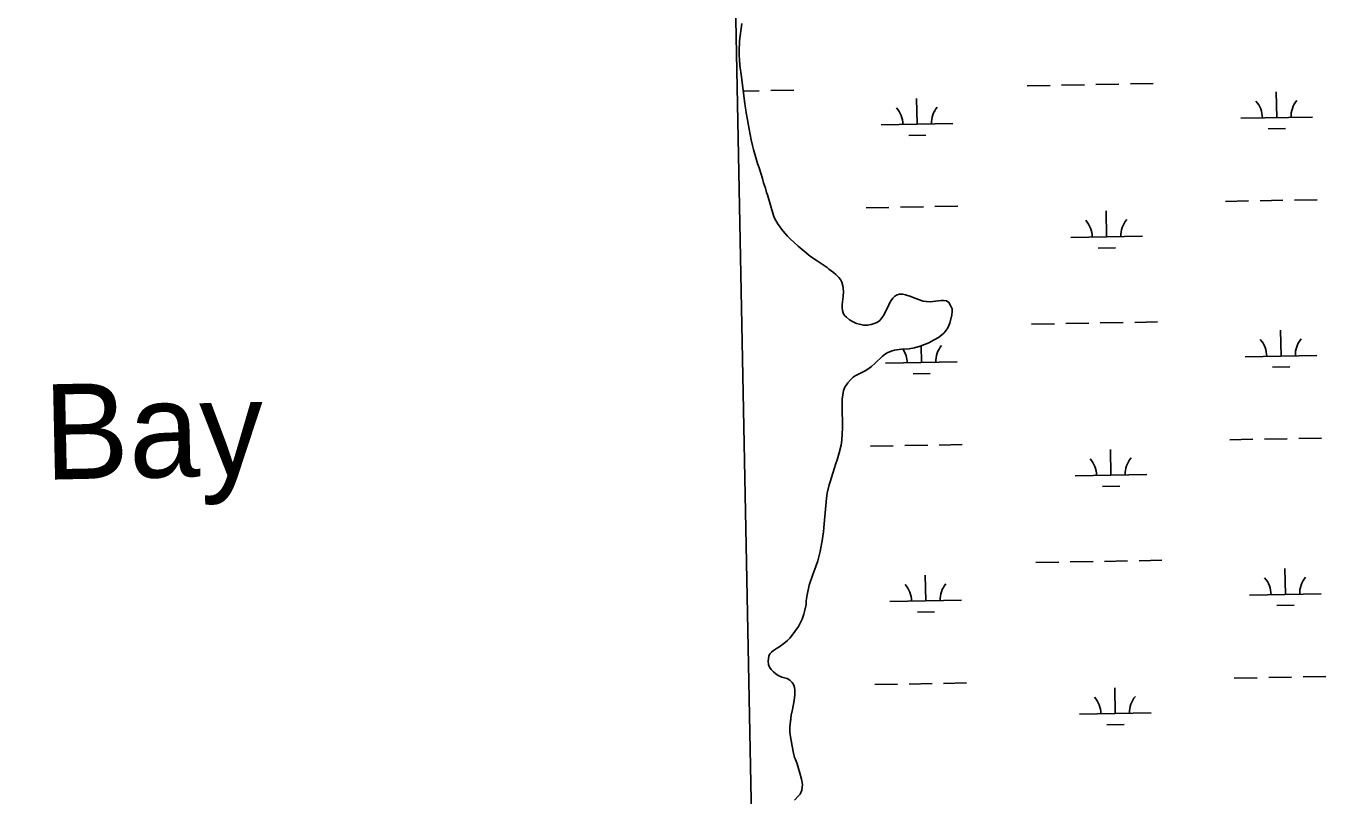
# Model space of a CAD drawing. Extents: x 3957609 to 3995875, y 234277 to 260273.
# Drawn here: x 3987141 to 3988956, y 256732 to 257807 of the extents above; entities that cross this region are included whole.
import ezdxf

# ---------------------------------------------------------------- set-up
doc = ezdxf.new("R2010")
doc.units = 0
for name, color, linetype in [('V-GRID-MAJR', 7, 'Continuous'), ('V-RIVR-EDGE', 7, 'Continuous'), ('V-RIVR-IDEN', 7, 'Continuous'), ('V-WETL-SWMP', 7, 'Continuous')]:
    doc.layers.add(name, color=color, linetype=linetype)

msp = doc.modelspace()

# ---------------------------------------------------------------- linework, layer by layer
at = {"layer": 'V-GRID-MAJR'}
msp.add_spline([(3988472.963, 240204.959), (3988414.381, 243232.915), (3988297.143, 249292.685), (3988179.905, 255352.445), (3988121.249, 258384.254)], degree=3, dxfattribs=at)
at = {"layer": 'V-RIVR-EDGE'}
for points in [[(3988140.361, 257810.089), (3988137.14, 257786.019), (3988136.693, 257770.943), (3988136.865, 257764.875), (3988137.24, 257760.369), (3988137.601, 257751.362), (3988139.89, 257735.494), (3988143.122, 257709.247), (3988144.844, 257698.473), (3988145.223, 257694.751), (3988146.182, 257689.07), (3988146.559, 257685.347), (3988147.521, 257680.841), (3988150.587, 257662.817), (3988153.471, 257647.926), (3988155.201, 257639.894), (3988156.942, 257634.208), (3988159.453, 257624.605), (3988162.355, 257614.806), (3988164.485, 257608.729), (3988169.13, 257594.027), (3988170.868, 257587.756), (3988173.385, 257580.111), (3988174.932, 257574.427), (3988176.289, 257571.093), (3988184.799, 257542.085), (3988186.157, 257538.557), (3988191.213, 257529.728), (3988193.163, 257527.176), (3988196.083, 257522.857), (3988198.228, 257520.108), (3988204.075, 257513.233), (3988207.782, 257509.5), (3988219.099, 257499.276), (3988233.152, 257487.674), (3988236.472, 257485.116), (3988245.457, 257478.819), (3988256.589, 257471.534), (3988259.324, 257469.566), (3988261.859, 257467.403), (3988268.304, 257462.678), (3988271.622, 257459.926), (3988275.718, 257455.799), (3988278.057, 257452.854), (3988280, 257448.93), (3988281.354, 257444.031), (3988281.733, 257440.898), (3988282.106, 257436.001), (3988281.69, 257428.954), (3988280.473, 257418.192), (3988280.457, 257413.491), (3988281.03, 257409.574), (3988281.8, 257406.242), (3988283.357, 257403.301), (3988286.281, 257400.157), (3988290.771, 257396.419), (3988294.875, 257394.056), (3988300.347, 257391.686), (3988304.455, 257390.691), (3988310.325, 257389.3), (3988315.805, 257389.083), (3988320.899, 257390.044), (3988326.584, 257391.785), (3988329.527, 257393.341), (3988332.863, 257395.678), (3988336.009, 257399.19), (3988338.765, 257403.292), (3988342.909, 257411.892), (3988344.682, 257415.017), (3988346.656, 257419.709), (3988348.629, 257423.619), (3988351.187, 257426.937)], [(3988351.187, 257426.937), (3988353.937, 257429.472), (3988357.273, 257431.418), (3988360.605, 257432.581), (3988365.109, 257432.562), (3988369.021, 257431.569), (3988376.453, 257429.193), (3988381.73, 257427.021), (3988393.658, 257422.863), (3988397.963, 257422.064), (3988403.64, 257421.849), (3988407.165, 257422.032), (3988418.721, 257423.555), (3988422.052, 257423.74), (3988426.162, 257423.332), (3988429.48, 257420.971), (3988431.814, 257416.656), (3988433.754, 257411.753), (3988434.133, 257408.031), (3988433.526, 257403.335), (3988430.549, 257391.795), (3988427.978, 257385.538), (3988424.632, 257380.656), (3988422.273, 257377.924), (3988418.934, 257374.999), (3988415.006, 257371.88), (3988408.926, 257368.769), (3988401.471, 257364.686), (3988389.511, 257359.836), (3988381.474, 257357.712), (3988373.833, 257356.172), (3988363.258, 257355.429), (3988353.267, 257354.095), (3988350.134, 257353.323), (3988344.25, 257351.191), (3988341.11, 257349.049), (3988336.201, 257345.348), (3988326.576, 257336.181), (3988321.271, 257331.502), (3988318.13, 257328.968), (3988313.614, 257325.851), (3988298.51, 257318.272), (3988295.764, 257316.521), (3988292.03, 257313.008), (3988288.295, 257308.91), (3988283.965, 257302.858), (3988282.185, 257297.773), (3988280.576, 257285.838), (3988280.524, 257271.936), (3988281.034, 257251.179), (3988281.016, 257245.893), (3988279.974, 257228.864), (3988278.968, 257221.625), (3988276.383, 257211.061), (3988273.606, 257201.282), (3988271.233, 257194.634), (3988269.844, 257189.94), (3988267.272, 257182.51), (3988263.51, 257170.775), (3988262.318, 257166.277), (3988259.729, 257154.735), (3988258.726, 257147.886), (3988256.495, 257127.14), (3988255.051, 257106.98), (3988254.242, 257100.129), (3988253.442, 257095.238), (3988253.034, 257090.931), (3988249.643, 257073.519), (3988246.266, 257060.414), (3988243.691, 257052.593), (3988239.341, 257041.056), (3988234.197, 257026.194), (3988231.405, 257012.696), (3988230.201, 257004.281), (3988229.988, 256999.582), (3988227.991, 256989.605), (3988227, 256985.89), (3988224.624, 256978.848), (3988223.244, 256975.918), (3988219.302, 256968.885), (3988214.575, 256961.658), (3988209.459, 256954.627), (3988207.493, 256952.286), (3988204.153, 256948.968), (3988199.047, 256944.876), (3988191.979, 256939.812), (3988188.643, 256938.063), (3988184.522, 256935.337), (3988181.774, 256932.998), (3988179.611, 256930.655), (3988178.229, 256927.331), (3988177.223, 256920.288), (3988177.598, 256915.782), (3988178.954, 256911.863), (3988181.293, 256908.721), (3988184.414, 256905.575), (3988187.926, 256902.431), (3988191.246, 256900.265), (3988196.133, 256898.094), (3988203.567, 256896.107), (3988207.278, 256893.746)], [(3988207.278, 256893.746), (3988210.593, 256890.6), (3988212.93, 256886.871), (3988214.091, 256883.342), (3988214.472, 256880.209), (3988214.249, 256873.161), (3988213.242, 256865.334), (3988211.044, 256853.007), (3988209.449, 256845.182), (3988207.624, 256828.155), (3988207.599, 256821.89), (3988207.78, 256817.581), (3988210.462, 256801.713), (3988212.58, 256791.719), (3988214.124, 256785.841), (3988215.484, 256783.095), (3988217.616, 256777.016), (3988221.485, 256764.081), (3988223.803, 256755.653), (3988225.145, 256748.012), (3988224.333, 256740.379), (3988221.767, 256734.905), (3988219.605, 256732.173), (3988213.708, 256726.322)]]:
    msp.add_lwpolyline(points, dxfattribs=at)
at = {"layer": 'V-WETL-SWMP'}
for p, q in [((3988137.14, 257786.019), (3988140.361, 257810.089)), ((3988136.693, 257770.944), (3988137.14, 257786.019)), ((3988136.866, 257764.874), (3988136.693, 257770.944)), ((3988137.241, 257760.37), (3988136.866, 257764.874)), ((3988137.6, 257751.362), (3988137.241, 257760.37)), ((3988139.891, 257735.495), (3988137.6, 257751.362)), ((3988143.123, 257709.247), (3988139.891, 257735.495)), ((3988538.693, 257723.088), (3988570.687, 257723.67)), ((3988586.685, 257723.961), (3988618.679, 257724.543)), ((3988634.677, 257724.834), (3988666.672, 257725.415)), ((3988682.669, 257725.706), (3988714.664, 257726.288)), ((3988142.306, 257715.881), (3988164.846, 257716.291)), ((3988144.845, 257698.472), (3988143.123, 257709.247)), ((3988180.844, 257716.582), (3988212.839, 257717.163)), ((3988385.049, 257669.544), (3988384.394, 257705.538)), ((3988886.874, 257678.669), (3988886.219, 257714.663)), ((3988145.223, 257694.751), (3988144.845, 257698.472)), ((3988146.181, 257689.07), (3988145.223, 257694.751)), ((3988146.559, 257685.348), (3988146.181, 257689.07)), ((3988147.521, 257680.842), (3988146.559, 257685.348)), ((3988150.588, 257662.818), (3988147.521, 257680.842)), ((3988335.057, 257668.635), (3988435.04, 257670.453)), ((3988836.882, 257677.76), (3988936.866, 257679.578)), ((3988153.47, 257647.927), (3988150.588, 257662.818)), ((3988373.331, 257653.898), (3988397.327, 257654.334)), ((3988875.156, 257663.022), (3988899.152, 257663.459)), ((3988155.202, 257639.893), (3988153.47, 257647.927)), ((3988156.943, 257634.209), (3988155.202, 257639.893)), ((3988159.453, 257624.606), (3988156.943, 257634.209)), ((3988162.354, 257614.806), (3988159.453, 257624.606)), ((3988164.485, 257608.729), (3988162.354, 257614.806)), ((3988169.13, 257594.027), (3988164.485, 257608.729)), ((3988170.869, 257587.756), (3988169.13, 257594.027)), ((3988173.386, 257580.111), (3988170.869, 257587.756)), ((3988174.932, 257574.427), (3988173.386, 257580.111)), ((3988176.29, 257571.094), (3988174.932, 257574.427)), ((3988184.798, 257542.086), (3988176.29, 257571.094)), ((3988815.576, 257561.921), (3988847.571, 257562.503)), ((3988863.569, 257562.794), (3988895.563, 257563.376)), ((3988911.561, 257563.667), (3988943.555, 257564.249)), ((3988186.156, 257538.556), (3988184.798, 257542.086)), ((3988313.751, 257552.797), (3988345.746, 257553.379)), ((3988361.744, 257553.669), (3988393.738, 257554.251)), ((3988409.736, 257554.542), (3988441.73, 257555.124)), ((3988649.384, 257512.462), (3988648.73, 257548.456)), ((3988191.214, 257529.727), (3988186.156, 257538.556)), ((3988193.162, 257527.175), (3988191.214, 257529.727)), ((3988196.083, 257522.857), (3988193.162, 257527.175)), ((3988198.227, 257520.108), (3988196.083, 257522.857)), ((3988204.075, 257513.234), (3988198.227, 257520.108)), ((3988207.781, 257509.5), (3988204.075, 257513.234)), ((3988219.099, 257499.277), (3988207.781, 257509.5)), ((3988599.392, 257511.553), (3988699.376, 257513.371)), ((3988233.153, 257487.674), (3988219.099, 257499.277)), ((3988236.472, 257485.117), (3988233.153, 257487.674)), ((3988637.667, 257496.815), (3988661.663, 257497.252)), ((3988245.456, 257478.818), (3988236.472, 257485.117)), ((3988256.589, 257471.533), (3988245.456, 257478.818)), ((3988259.323, 257469.565), (3988256.589, 257471.533)), ((3988261.86, 257467.402), (3988259.323, 257469.565)), ((3988268.304, 257462.679), (3988261.86, 257467.402)), ((3988271.622, 257459.926), (3988268.304, 257462.679)), ((3988275.718, 257455.8), (3988271.622, 257459.926)), ((3988278.057, 257452.854), (3988275.718, 257455.8)), ((3988280, 257448.931), (3988278.057, 257452.854)), ((3988281.353, 257444.031), (3988280, 257448.931)), ((3988281.733, 257440.897), (3988281.353, 257444.031)), ((3988281.689, 257428.954), (3988282.106, 257436.001)), ((3988282.106, 257436.001), (3988281.733, 257440.897)), ((3988360.605, 257432.58), (3988357.273, 257431.417)), ((3988365.108, 257432.563), (3988360.605, 257432.58)), ((3988369.02, 257431.57), (3988365.108, 257432.563)), ((3988280.457, 257413.492), (3988280.474, 257418.191)), ((3988280.474, 257418.191), (3988281.689, 257428.954)), ((3988344.682, 257415.017), (3988342.908, 257411.891)), ((3988346.657, 257419.709), (3988344.682, 257415.017)), ((3988348.629, 257423.618), (3988346.657, 257419.709)), ((3988351.187, 257426.937), (3988348.629, 257423.618)), ((3988353.937, 257429.472), (3988351.187, 257426.937)), ((3988357.273, 257431.417), (3988353.937, 257429.472)), ((3988376.452, 257429.193), (3988369.02, 257431.57)), ((3988381.73, 257427.02), (3988376.452, 257429.193)), ((3988393.658, 257422.864), (3988381.73, 257427.02)), ((3988397.962, 257422.065), (3988393.658, 257422.864)), ((3988403.639, 257421.849), (3988397.962, 257422.065)), ((3988407.164, 257422.032), (3988403.639, 257421.849)), ((3988418.721, 257423.555), (3988407.164, 257422.032)), ((3988422.051, 257423.739), (3988418.721, 257423.555)), ((3988426.161, 257423.332), (3988422.051, 257423.739)), ((3988429.48, 257420.971), (3988426.161, 257423.332)), ((3988431.814, 257416.655), (3988429.48, 257420.971)), ((3988433.754, 257411.753), (3988431.814, 257416.655)), ((3988281.03, 257409.574), (3988280.457, 257413.492)), ((3988281.801, 257406.242), (3988281.03, 257409.574)), ((3988283.357, 257403.3), (3988281.801, 257406.242)), ((3988286.282, 257400.157), (3988283.357, 257403.3)), ((3988290.771, 257396.42), (3988286.282, 257400.157)), ((3988294.874, 257394.055), (3988290.771, 257396.42)), ((3988336.009, 257399.19), (3988332.863, 257395.678)), ((3988338.765, 257403.292), (3988336.009, 257399.19)), ((3988342.908, 257411.891), (3988338.765, 257403.292)), ((3988430.548, 257391.794), (3988433.527, 257403.335)), ((3988433.527, 257403.335), (3988434.132, 257408.031)), ((3988434.132, 257408.031), (3988433.754, 257411.753)), ((3988300.347, 257391.686), (3988294.874, 257394.055)), ((3988304.455, 257390.692), (3988300.347, 257391.686)), ((3988310.324, 257389.3), (3988304.455, 257390.692)), ((3988315.805, 257389.084), (3988310.324, 257389.3)), ((3988320.899, 257390.044), (3988315.805, 257389.084)), ((3988326.584, 257391.785), (3988320.899, 257390.044)), ((3988329.526, 257393.341), (3988326.584, 257391.785)), ((3988332.863, 257395.678), (3988329.526, 257393.341)), ((3988422.273, 257377.923), (3988424.633, 257380.656)), ((3988424.633, 257380.656), (3988427.979, 257385.538)), ((3988427.979, 257385.538), (3988430.548, 257391.794)), ((3988544.741, 257390.468), (3988576.735, 257391.05)), ((3988592.733, 257391.341), (3988624.728, 257391.923)), ((3988640.725, 257392.214), (3988672.72, 257392.795)), ((3988688.717, 257393.086), (3988720.712, 257393.668)), ((3988892.922, 257346.049), (3988892.267, 257382.043)), ((3988389.51, 257359.836), (3988401.471, 257364.686)), ((3988391.097, 257336.924), (3988390.672, 257360.307)), ((3988401.471, 257364.686), (3988408.926, 257368.77)), ((3988408.926, 257368.77), (3988415.007, 257371.881)), ((3988415.007, 257371.881), (3988418.934, 257374.999)), ((3988418.934, 257374.999), (3988422.273, 257377.923)), ((3988326.575, 257336.181), (3988336.202, 257345.348)), ((3988336.202, 257345.348), (3988341.11, 257349.05)), ((3988341.11, 257349.05), (3988344.251, 257351.192)), ((3988344.251, 257351.192), (3988350.133, 257353.324)), ((3988350.133, 257353.324), (3988353.268, 257354.095)), ((3988353.268, 257354.095), (3988363.258, 257355.429)), ((3988363.258, 257355.429), (3988373.833, 257356.173)), ((3988373.833, 257356.173), (3988381.475, 257357.712)), ((3988381.475, 257357.712), (3988389.51, 257359.836)), ((3988842.93, 257345.14), (3988942.914, 257346.958)), ((3988298.511, 257318.272), (3988313.615, 257325.852)), ((3988313.615, 257325.852), (3988318.129, 257328.968)), ((3988318.129, 257328.968), (3988321.271, 257331.502)), ((3988321.271, 257331.502), (3988326.575, 257336.181)), ((3988341.105, 257336.015), (3988441.089, 257337.833)), ((3988881.204, 257330.402), (3988905.2, 257330.839)), ((3988283.966, 257302.858), (3988288.295, 257308.911)), ((3988288.295, 257308.911), (3988292.031, 257313.009)), ((3988292.031, 257313.009), (3988295.763, 257316.52)), ((3988295.763, 257316.52), (3988298.511, 257318.272)), ((3988379.379, 257321.278), (3988403.375, 257321.714)), ((3988280.575, 257285.837), (3988282.185, 257297.774)), ((3988282.185, 257297.774), (3988283.966, 257302.858)), ((3988280.524, 257271.936), (3988280.575, 257285.837)), ((3988281.035, 257251.18), (3988280.524, 257271.936)), ((3988281.015, 257245.894), (3988281.035, 257251.18)), ((3988279.974, 257228.864), (3988281.015, 257245.894)), ((3988276.384, 257211.061), (3988278.968, 257221.624)), ((3988278.968, 257221.624), (3988279.974, 257228.864)), ((3988319.799, 257220.177), (3988351.794, 257220.758)), ((3988367.792, 257221.049), (3988399.786, 257221.631)), ((3988415.784, 257221.922), (3988447.778, 257222.504)), ((3988655.432, 257179.842), (3988654.778, 257215.836)), ((3988821.625, 257229.301), (3988853.619, 257229.883)), ((3988869.617, 257230.174), (3988901.611, 257230.756)), ((3988917.609, 257231.047), (3988949.603, 257231.628)), ((3988271.233, 257194.633), (3988273.607, 257201.281)), ((3988273.607, 257201.281), (3988276.384, 257211.061)), ((3988263.509, 257170.775), (3988267.272, 257182.509)), ((3988267.272, 257182.509), (3988269.845, 257189.939)), ((3988269.845, 257189.939), (3988271.233, 257194.633)), ((3988605.441, 257178.933), (3988705.424, 257180.751)), ((3988259.73, 257154.735), (3988262.318, 257166.277)), ((3988262.318, 257166.277), (3988263.509, 257170.775)), ((3988643.715, 257164.195), (3988667.711, 257164.632)), ((3988256.496, 257127.14), (3988258.726, 257147.886)), ((3988258.726, 257147.886), (3988259.73, 257154.735)), ((3988255.051, 257106.979), (3988256.496, 257127.14)), ((3988254.243, 257100.13), (3988255.051, 257106.979)), ((3988249.642, 257073.519), (3988253.034, 257090.932)), ((3988253.034, 257090.932), (3988253.442, 257095.238)), ((3988253.442, 257095.238), (3988254.243, 257100.13)), ((3988246.265, 257060.414), (3988249.642, 257073.519)), ((3988239.341, 257041.056), (3988243.691, 257052.592)), ((3988243.691, 257052.592), (3988246.265, 257060.414)), ((3988550.789, 257057.848), (3988582.784, 257058.43)), ((3988598.781, 257058.721), (3988630.776, 257059.303)), ((3988646.773, 257059.594), (3988678.768, 257060.175)), ((3988694.765, 257060.466), (3988726.76, 257061.048)), ((3988234.196, 257026.195), (3988239.341, 257041.056)), ((3988397.145, 257004.304), (3988396.49, 257040.298)), ((3988898.97, 257013.429), (3988898.315, 257049.423)), ((3988231.405, 257012.696), (3988234.196, 257026.195)), ((3988227.992, 256989.605), (3988229.987, 256999.583)), ((3988229.987, 256999.583), (3988230.2, 257004.281)), ((3988230.2, 257004.281), (3988231.405, 257012.696)), ((3988347.153, 257003.395), (3988447.137, 257005.213)), ((3988848.978, 257012.52), (3988948.962, 257014.338)), ((3988887.252, 256997.782), (3988911.248, 256998.219)), ((3988224.624, 256978.849), (3988226.999, 256985.889)), ((3988226.999, 256985.889), (3988227.992, 256989.605)), ((3988385.427, 256988.658), (3988409.423, 256989.094)), ((3988209.459, 256954.627), (3988214.575, 256961.657)), ((3988214.575, 256961.657), (3988219.301, 256968.884)), ((3988219.301, 256968.884), (3988223.243, 256975.918)), ((3988223.243, 256975.918), (3988224.624, 256978.849)), ((3988191.979, 256939.812), (3988199.046, 256944.876)), ((3988199.046, 256944.876), (3988204.152, 256948.969)), ((3988204.152, 256948.969), (3988207.493, 256952.285)), ((3988207.493, 256952.285), (3988209.459, 256954.627)), ((3988177.223, 256920.287), (3988178.228, 256927.332)), ((3988178.228, 256927.332), (3988179.611, 256930.655)), ((3988179.611, 256930.655), (3988181.773, 256932.997)), ((3988181.773, 256932.997), (3988184.523, 256935.336)), ((3988184.523, 256935.336), (3988188.644, 256938.062)), ((3988188.644, 256938.062), (3988191.979, 256939.812)), ((3988177.598, 256915.782), (3988177.223, 256920.287)), ((3988178.954, 256911.862), (3988177.598, 256915.782)), ((3988181.292, 256908.72), (3988178.954, 256911.862)), ((3988184.413, 256905.576), (3988181.292, 256908.72)), ((3988187.926, 256902.431), (3988184.413, 256905.576)), ((3988191.246, 256900.265), (3988187.926, 256902.431)), ((3988196.133, 256898.093), (3988191.246, 256900.265)), ((3988203.566, 256896.108), (3988196.133, 256898.093)), ((3988207.277, 256893.745), (3988203.566, 256896.108)), ((3988210.594, 256890.6), (3988207.277, 256893.745)), ((3988212.93, 256886.871), (3988210.594, 256890.6)), ((3988373.84, 256888.429), (3988405.834, 256889.011)), ((3988421.832, 256889.302), (3988453.826, 256889.884)), ((3988827.673, 256896.681), (3988859.667, 256897.263)), ((3988875.665, 256897.554), (3988907.659, 256898.136)), ((3988923.657, 256898.427), (3988955.651, 256899.008)), ((3988214.091, 256883.343), (3988212.93, 256886.871)), ((3988213.242, 256865.333), (3988214.25, 256873.161)), ((3988214.472, 256880.209), (3988214.091, 256883.343)), ((3988214.25, 256873.161), (3988214.472, 256880.209)), ((3988325.848, 256887.557), (3988357.842, 256888.138)), ((3988661.48, 256847.222), (3988660.826, 256883.216)), ((3988209.448, 256845.181), (3988211.043, 256853.007)), ((3988211.043, 256853.007), (3988213.242, 256865.333)), ((3988207.623, 256828.154), (3988209.448, 256845.181)), ((3988208.784, 256838.99), (3988209.647, 256839.006)), ((3988611.489, 256846.313), (3988711.472, 256848.131)), ((3988207.6, 256821.889), (3988207.623, 256828.154)), ((3988207.78, 256817.581), (3988207.6, 256821.889)), ((3988210.463, 256801.712), (3988207.78, 256817.581)), ((3988649.763, 256831.575), (3988673.759, 256832.012)), ((3988212.58, 256791.719), (3988210.463, 256801.712)), ((3988214.124, 256785.84), (3988212.58, 256791.719)), ((3988215.485, 256783.094), (3988214.124, 256785.84)), ((3988217.616, 256777.016), (3988215.485, 256783.094)), ((3988221.484, 256764.08), (3988217.616, 256777.016)), ((3988223.803, 256755.653), (3988221.484, 256764.08)), ((3988225.145, 256748.012), (3988223.803, 256755.653)), ((3988224.334, 256740.379), (3988225.145, 256748.012)), ((3988219.605, 256732.173), (3988221.768, 256734.906)), ((3988221.768, 256734.906), (3988224.334, 256740.379))]:
    msp.add_line(p, q, dxfattribs=at)
for centre, start, end in [((3988329.806, 257669.015), 0.269879, 41.813537), ((3988440.274, 257671.023), 140.269876, 181.813534), ((3988831.631, 257678.139), 0.269879, 41.813537), ((3988942.099, 257680.148), 140.269876, 181.813534), ((3988594.142, 257511.932), 0.269879, 41.813537), ((3988704.609, 257513.941), 140.269876, 181.813534), ((3988446.322, 257338.403), 140.269876, 181.813534), ((3988837.679, 257345.519), 0.269879, 41.813537), ((3988948.147, 257347.528), 140.269876, 181.813534), ((3988335.854, 257336.395), 0.269879, 32.98072), ((3988600.19, 257179.312), 0.269879, 41.813537), ((3988710.657, 257181.321), 140.269876, 181.813534), ((3988843.727, 257012.899), 0.269879, 41.813537), ((3988954.195, 257014.908), 140.269876, 181.813534), ((3988341.902, 257003.775), 0.269879, 41.813537), ((3988452.37, 257005.783), 140.269876, 181.813534), ((3988606.238, 256846.692), 0.269879, 41.813537), ((3988716.705, 256848.701), 140.269876, 181.813534)]:
    msp.add_arc(centre, 35.246, start, end, dxfattribs=at)

# ---------------------------------------------------------------- texts
at = {"layer": 'V-RIVR-IDEN'}
msp.add_text('Bull   Bay', height=132.9997, rotation=1.222147, dxfattribs=at).set_placement((3986722.753, 257163.934))

doc.saveas('drawing.dxf')
